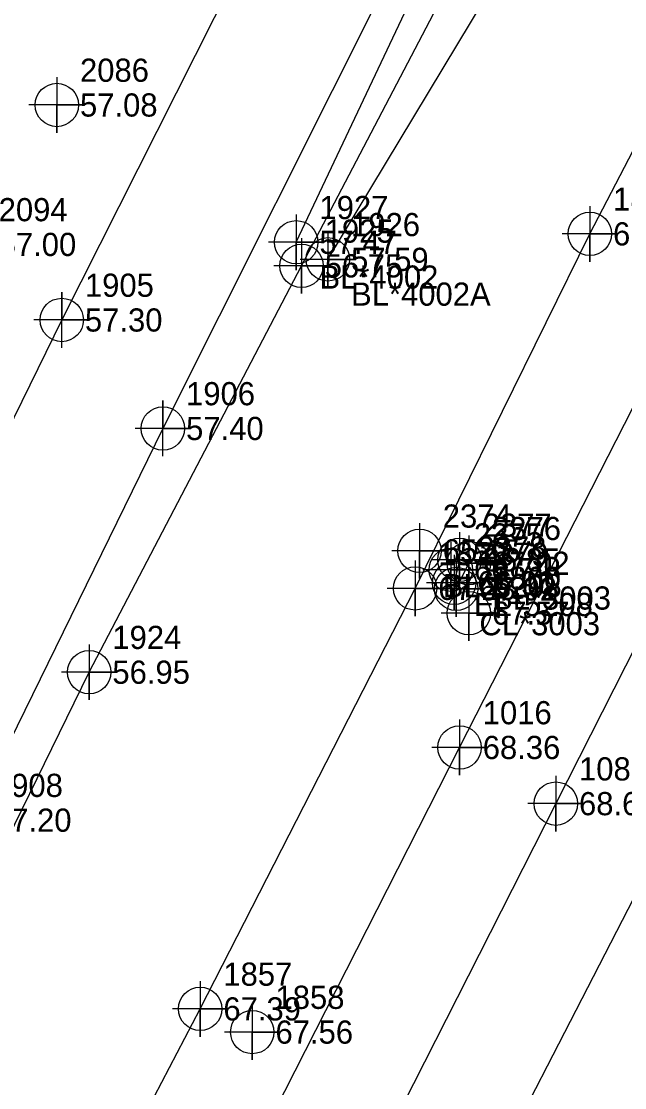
# Model space of a CAD drawing. Extents: x 2062781 to 2066835, y 358981 to 366501.
# Drawn here: x 2065986.1 to 2066051.2, y 365311.5 to 365426.5 of the extents above; entities that cross this region are included whole.
import ezdxf

# ---------------------------------------------------------------- set-up
doc = ezdxf.new("R2010")
doc.units = 0
for name, color, linetype in [('Exist DTM Breakline', 7, 'Continuous'), ('Exist DTM Breakline Cogo Elevation', 7, 'Continuous'), ('Exist DTM Breakline Cogo Number', 7, 'Continuous'), ('Exist DTM Breakline Cogo Point CELL', 7, 'Continuous'), ('Exist DTM Crownline', 7, 'Continuous'), ('Exist DTM Crownline Cogo Elevation', 7, 'Continuous'), ('Exist DTM Crownline Cogo Number', 7, 'Continuous'), ('Exist DTM Crownline Cogo Point CELL', 7, 'Continuous'), ('Exist DTM Regular Point CELL', 7, 'Continuous'), ('Exist DTM Regular Point Cogo Elevation', 7, 'Continuous'), ('Exist DTM Regular Point Cogo Number', 7, 'Continuous'), ('Exist DTM Ridgeline', 7, 'Continuous'), ('Exist DTM Ridgeline Cogo Comment', 7, 'Continuous'), ('Exist DTM Ridgeline Cogo Elevation', 7, 'Continuous'), ('Exist DTM Ridgeline Cogo Number', 7, 'Continuous'), ('Exist DTM Ridgeline Cogo Point CELL', 7, 'Continuous'), ('Exist Roads EOP', 7, 'Continuous'), ('Exist Roads EOP Cogo Elevation', 7, 'Continuous'), ('Exist Roads EOP Cogo Number', 7, 'Continuous'), ('Exist Roads EOP Cogo Point CELL', 7, 'Continuous'), ('Exist Roads EOP Other', 7, 'Continuous'), ('Exist Roads EOP Other Cogo Comment', 7, 'Continuous'), ('Exist Roads EOP Other Cogo Elevation', 7, 'Continuous'), ('Exist Roads EOP Other Cogo Number', 7, 'Continuous'), ('Exist Roads EOP Other Cogo Point CELL', 7, 'Continuous'), ('Exist Roads Soil', 7, 'Continuous'), ('Exist Roads Soil Cogo Elevation', 7, 'Continuous'), ('Exist Roads Soil Cogo Number', 7, 'Continuous'), ('Exist Roads Soil Cogo Point CELL', 7, 'Continuous'), ('Exist Structure Minor Pipes CMP 8 Inch Cogo Comment', 7, 'Continuous'), ('Exist Structure Minor Pipes CMP 8 Inch Cogo Elevation', 7, 'Continuous'), ('Exist Structure Minor Pipes CMP 8 Inch Cogo Number', 7, 'Continuous'), ('Exist Structure Minor Pipes CMP 8 Inch Cogo Point CELL', 7, 'Continuous')]:
    doc.layers.add(name, color=color, linetype=linetype)

msp = doc.modelspace()

# ---------------------------------------------------------------- linework, layer by layer
at = {"layer": 'Exist DTM Breakline'}
for points in [[(2065868.05, 365108.36), (2065887.64, 365147.12), (2065915.95, 365200.53), (2065942.89, 365253.9), (2065967.73, 365303.79), (2065993.42, 365356.29), (2066016.32, 365400.12), (2066036.88, 365439.43), (2066041.92, 365447.71), (2066050.86, 365465.06), (2066067.24, 365500.86), (2066099.12, 365559.9), (2066123.36, 365605.47), (2066146.63, 365650.17), (2066168.17, 365694.53), (2066191.6, 365739.7), (2066213.66, 365782.56), (2066222.79, 365799.42), (2066244.31, 365840.96), (2066263.98, 365879.71), (2066274.73, 365899.77), (2066289.91, 365926.14)], [(2065855.04, 365022.37), (2065881.96, 365075.62), (2065912.8, 365134.88), (2065934.54, 365180.29), (2065958.76, 365228.22), (2065982.22, 365275.67), (2066005.39, 365319.97), (2066028.56, 365365.33), (2066047.41, 365403.57), (2066072.23, 365451.4), (2066094.41, 365496.9), (2066117.74, 365542.01), (2066140.9, 365588.6), (2066164.03, 365634.27), (2066187.25, 365680.45), (2066209.45, 365725.39), (2066232.88, 365773.48), (2066256.9, 365819.9), (2066281.9, 365870.6), (2066303.63, 365917.65)]]:
    msp.add_lwpolyline(points, dxfattribs=at)
at = {"layer": 'Exist DTM Breakline Cogo Point CELL'}
for points in [[(2066047.41, 365406.57), (2066047.41, 365400.57), (2066047.41, 365403.57), (2066050.41, 365403.57), (2066044.41, 365403.57)], [(2066016.32, 365403.12), (2066016.32, 365397.12), (2066016.32, 365400.12), (2066019.32, 365400.12), (2066013.32, 365400.12)], [(2066028.56, 365368.33), (2066028.56, 365362.33), (2066028.56, 365365.33), (2066031.56, 365365.33), (2066025.56, 365365.33)], [(2065993.42, 365359.29), (2065993.42, 365353.29), (2065993.42, 365356.29), (2065996.42, 365356.29), (2065990.42, 365356.29)], [(2066005.39, 365322.97), (2066005.39, 365316.97), (2066005.39, 365319.97), (2066008.39, 365319.97), (2066002.39, 365319.97)]]:
    msp.add_lwpolyline(points, dxfattribs=at)
for centre in [(2066047.41, 365403.57), (2066016.32, 365400.12), (2066028.56, 365365.33), (2065993.42, 365356.29), (2066005.39, 365319.97)]:
    msp.add_circle(centre, 2.34, dxfattribs=at)
at = {"layer": 'Exist DTM Crownline'}
msp.add_lwpolyline([(2066259.93, 365768.45), (2066236.46, 365721.83), (2066212.74, 365674.94), (2066188.43, 365627.04), (2066165.89, 365582.58), (2066140.87, 365533.44), (2066118.2, 365488.77), (2066092.94, 365439.19), (2066070.01, 365393.95), (2066043.74, 365342.11), (2066018.93, 365293.26), (2065993.67, 365243.42), (2065971.81, 365200.42), (2065946.33, 365150.52), (2065922.58, 365103.71), (2065905.53, 365070.58)], dxfattribs=at)
at = {"layer": 'Exist DTM Crownline Cogo Point CELL'}
msp.add_lwpolyline([(2066043.74, 365345.11), (2066043.74, 365339.11), (2066043.74, 365342.11), (2066046.74, 365342.11), (2066040.74, 365342.11)], dxfattribs=at)
msp.add_circle((2066043.74, 365342.11), 2.34, dxfattribs=at)
at = {"layer": 'Exist DTM Regular Point CELL'}
for points in [[(2065989.93, 365420.47), (2065989.93, 365414.47), (2065989.93, 365417.47), (2065992.93, 365417.47), (2065986.93, 365417.47)], [(2066034.36, 365365.66), (2066034.36, 365359.66), (2066034.36, 365362.66), (2066037.36, 365362.66), (2066031.36, 365362.66)], [(2066011.01, 365320.47), (2066011.01, 365314.47), (2066011.01, 365317.47), (2066014.01, 365317.47), (2066008.01, 365317.47)]]:
    msp.add_lwpolyline(points, dxfattribs=at)
for centre in [(2065989.93, 365417.47), (2066034.36, 365362.66), (2066011.01, 365317.47)]:
    msp.add_circle(centre, 2.34, dxfattribs=at)
at = {"layer": 'Exist DTM Ridgeline'}
for points in [[(2066019.16, 365400.82), (2066040.85, 365436.86), (2066046.39, 365445.71), (2066051.08, 365463.73)], [(2066015.75, 365402.66), (2066034.4, 365442.14), (2066045.23, 365462.77)]]:
    msp.add_lwpolyline(points, dxfattribs=at)
at = {"layer": 'Exist DTM Ridgeline Cogo Point CELL'}
for points in [[(2066015.75, 365405.66), (2066015.75, 365399.66), (2066015.75, 365402.66), (2066018.75, 365402.66), (2066012.75, 365402.66)], [(2066019.16, 365403.82), (2066019.16, 365397.82), (2066019.16, 365400.82), (2066022.16, 365400.82), (2066016.16, 365400.82)]]:
    msp.add_lwpolyline(points, dxfattribs=at)
for centre in [(2066015.75, 365402.66), (2066019.16, 365400.82)]:
    msp.add_circle(centre, 2.34, dxfattribs=at)
at = {"layer": 'Exist Roads EOP'}
for points in [[(2065915.94, 365065.27), (2065933.36, 365098.82), (2065957.17, 365145.38), (2065982.11, 365194.68), (2066005.18, 365239.69), (2066029.75, 365288.41), (2066054.66, 365336.82), (2066080.34, 365387.56), (2066104, 365434.1), (2066129.47, 365484.53), (2066151.41, 365527.78), (2066176.77, 365577.49), (2066199.44, 365622.47), (2066223.79, 365669.83), (2066246.86, 365715.63), (2066270.89, 365762.9), (2066293.82, 365807.95), (2066320.12, 365859.56), (2066343.32, 365905.56), (2066367.61, 365952.85), (2066390.17, 365997), (2066402.7, 366021.61)], [(2065895.47, 365076.64), (2065912.52, 365110.74), (2065936.33, 365156.98), (2065961.28, 365206.57), (2065984.24, 365251.56), (2066009, 365300.19), (2066033.36, 365348.17), (2066059.15, 365398.75), (2066083.24, 365446.44), (2066108.75, 365496.71), (2066129.9, 365538.17), (2066155.81, 365588.96), (2066178.82, 365634.51), (2066203.21, 365682.83), (2066225.78, 365727.06), (2066250.38, 365775.43)]]:
    msp.add_lwpolyline(points, dxfattribs=at)
at = {"layer": 'Exist Roads EOP Cogo Point CELL'}
msp.add_lwpolyline([(2066033.36, 365351.17), (2066033.36, 365345.17), (2066033.36, 365348.17), (2066036.36, 365348.17), (2066030.36, 365348.17)], dxfattribs=at)
msp.add_circle((2066033.36, 365348.17), 2.34, dxfattribs=at)
at = {"layer": 'Exist Roads EOP Other'}
msp.add_lwpolyline([(2066034.36, 365368.04), (2066033.36, 365368.4), (2066032.78, 365365.93), (2066033, 365365.27), (2066034.36, 365368.04)], dxfattribs=at)
at = {"layer": 'Exist Roads EOP Other Cogo Point CELL'}
for points in [[(2066033.36, 365371.4), (2066033.36, 365365.4), (2066033.36, 365368.4), (2066036.36, 365368.4), (2066030.36, 365368.4)], [(2066034.36, 365371.04), (2066034.36, 365365.04), (2066034.36, 365368.04), (2066037.36, 365368.04), (2066031.36, 365368.04)], [(2066032.78, 365368.93), (2066032.78, 365362.93), (2066032.78, 365365.93), (2066035.78, 365365.93), (2066029.78, 365365.93)], [(2066033, 365368.27), (2066033, 365362.27), (2066033, 365365.27), (2066036, 365365.27), (2066030, 365365.27)]]:
    msp.add_lwpolyline(points, dxfattribs=at)
for centre in [(2066033.36, 365368.4), (2066034.36, 365368.04), (2066032.78, 365365.93), (2066033, 365365.27)]:
    msp.add_circle(centre, 2.34, dxfattribs=at)
at = {"layer": 'Exist Roads Soil'}
for points in [[(2066215.29, 365839.32), (2066193.73, 365794.71), (2066173.36, 365754.82), (2066151.9, 365712.15), (2066128.57, 365664.45), (2066106.14, 365619.43), (2066081.59, 365572.67), (2066059.21, 365527.79), (2066035.08, 365482.93), (2066013.05, 365439.11), (2065990.46, 365394.28), (2065968.89, 365350.32), (2065945.11, 365301.86), (2065924.05, 365258.93), (2065901.5, 365213.37), (2065875.73, 365164.13), (2065851.89, 365115.26)], [(2066231.09, 365831.39), (2066206.91, 365786.4), (2066187.29, 365747.66), (2066165.8, 365703.86), (2066142.43, 365657.92), (2066118.99, 365612.17), (2066093.77, 365564.44), (2066069.85, 365517.38), (2066046.67, 365471.42), (2066025.7, 365431.16), (2066001.37, 365382.58), (2065980.65, 365340.33), (2065956.3, 365292.54), (2065935.55, 365249.64), (2065912.26, 365204.19), (2065886.05, 365154.3), (2065862.37, 365109.95)]]:
    msp.add_lwpolyline(points, dxfattribs=at)
at = {"layer": 'Exist Roads Soil Cogo Point CELL'}
for points in [[(2065990.46, 365391.28), (2065990.46, 365397.28), (2065990.46, 365394.28), (2065993.46, 365394.28), (2065987.46, 365394.28)], [(2066001.37, 365379.58), (2066001.37, 365385.58), (2066001.37, 365382.58), (2066004.37, 365382.58), (2065998.37, 365382.58)]]:
    msp.add_lwpolyline(points, dxfattribs=at)
for centre in [(2065990.46, 365394.28), (2066001.37, 365382.58)]:
    msp.add_circle(centre, 2.34, dxfattribs=at)
at = {"layer": 'Exist Structure Minor Pipes CMP 8 Inch Cogo Point CELL'}
for points in [[(2066029.05, 365372.38), (2066029.05, 365366.38), (2066029.05, 365369.38), (2066032.05, 365369.38), (2066026.05, 365369.38)], [(2066032.41, 365370.34), (2066032.41, 365364.34), (2066032.41, 365367.34), (2066035.41, 365367.34), (2066029.41, 365367.34)]]:
    msp.add_lwpolyline(points, dxfattribs=at)
for centre in [(2066029.05, 365369.38), (2066032.41, 365367.34)]:
    msp.add_circle(centre, 2.34, dxfattribs=at)

# ---------------------------------------------------------------- texts
at = {"layer": 'Exist DTM Breakline Cogo Elevation'}
for s, p in [('67.38', (2066049.91, 365402.32)), ('56.75', (2066018.82, 365398.87)), ('67.23', (2066031.06, 365364.08)), ('56.95', (2065995.92, 365355.04)), ('67.39', (2066007.89, 365318.72))]:
    msp.add_text(s, height=2.5, dxfattribs=at).set_placement(p)
at = {"layer": 'Exist DTM Breakline Cogo Number'}
for s, p in [('1861', (2066049.91, 365406.07)), ('1925', (2066018.82, 365402.62)), ('1859', (2066031.06, 365367.83)), ('1924', (2065995.92, 365358.79)), ('1857', (2066007.89, 365322.47))]:
    msp.add_text(s, height=2.5, dxfattribs=at).set_placement(p)
at = {"layer": 'Exist DTM Crownline Cogo Elevation'}
msp.add_text('68.69', height=2.5, dxfattribs=at).set_placement((2066046.24, 365340.86))
at = {"layer": 'Exist DTM Crownline Cogo Number'}
msp.add_text('1086', height=2.5, dxfattribs=at).set_placement((2066046.24, 365344.61))
at = {"layer": 'Exist DTM Regular Point Cogo Elevation'}
for s, p in [('57.08', (2065992.43, 365416.22)), ('57.00', (2065983.66, 365401.18)), ('67.57', (2066036.86, 365361.41)), ('67.56', (2066013.51, 365316.22))]:
    msp.add_text(s, height=2.5, dxfattribs=at).set_placement(p)
at = {"layer": 'Exist DTM Regular Point Cogo Number'}
for s, p in [('2086', (2065992.43, 365419.97)), ('2094', (2065983.66, 365404.93)), ('1860', (2066036.86, 365365.16)), ('1858', (2066013.51, 365319.97))]:
    msp.add_text(s, height=2.5, dxfattribs=at).set_placement(p)
at = {"layer": 'Exist DTM Ridgeline Cogo Comment'}
for s, p in [('BL*4002', (2066018.25, 365397.66)), ('BL*4002A', (2066021.66, 365395.82))]:
    msp.add_text(s, height=2.5, dxfattribs=at).set_placement(p)
at = {"layer": 'Exist DTM Ridgeline Cogo Elevation'}
for s, p in [('57.47', (2066018.25, 365401.41)), ('57.59', (2066021.66, 365399.57))]:
    msp.add_text(s, height=2.5, dxfattribs=at).set_placement(p)
at = {"layer": 'Exist DTM Ridgeline Cogo Number'}
for s, p in [('1927', (2066018.25, 365405.16)), ('1926', (2066021.66, 365403.32))]:
    msp.add_text(s, height=2.5, dxfattribs=at).set_placement(p)
at = {"layer": 'Exist Roads EOP Cogo Elevation'}
msp.add_text('68.36', height=2.5, dxfattribs=at).set_placement((2066035.86, 365346.92))
at = {"layer": 'Exist Roads EOP Cogo Number'}
msp.add_text('1016', height=2.5, dxfattribs=at).set_placement((2066035.86, 365350.67))
at = {"layer": 'Exist Roads EOP Other Cogo Comment'}
for s, p in [('BL*3003', (2066036.86, 365363.04)), ('CL*3003', (2066035.5, 365360.27))]:
    msp.add_text(s, height=2.5, dxfattribs=at).set_placement(p)
at = {"layer": 'Exist Roads EOP Other Cogo Elevation'}
for s, p in [('66.85', (2066035.86, 365367.15)), ('67.02', (2066036.86, 365366.79)), ('66.90', (2066035.28, 365364.68)), ('67.02', (2066035.5, 365364.02))]:
    msp.add_text(s, height=2.5, dxfattribs=at).set_placement(p)
at = {"layer": 'Exist Roads EOP Other Cogo Number'}
for s, p in [('2377', (2066035.86, 365370.9)), ('2376', (2066036.86, 365370.54)), ('2378', (2066035.28, 365368.43)), ('2379', (2066035.5, 365367.77))]:
    msp.add_text(s, height=2.5, dxfattribs=at).set_placement(p)
at = {"layer": 'Exist Roads Soil Cogo Elevation'}
for s, p in [('57.30', (2065992.96, 365393.03)), ('57.40', (2066003.87, 365381.33)), ('57.20', (2065983.15, 365339.08))]:
    msp.add_text(s, height=2.5, dxfattribs=at).set_placement(p)
at = {"layer": 'Exist Roads Soil Cogo Number'}
for s, p in [('1905', (2065992.96, 365396.78)), ('1906', (2066003.87, 365385.08)), ('1908', (2065983.15, 365342.83))]:
    msp.add_text(s, height=2.5, dxfattribs=at).set_placement(p)
at = {"layer": 'Exist Structure Minor Pipes CMP 8 Inch Cogo Comment'}
for s, p in [('BL*5208', (2066031.55, 365364.38)), ('EL*5208', (2066034.91, 365362.34))]:
    msp.add_text(s, height=2.5, dxfattribs=at).set_placement(p)
at = {"layer": 'Exist Structure Minor Pipes CMP 8 Inch Cogo Elevation'}
for s, p in [('65.15', (2066031.55, 365368.13)), ('66.74', (2066034.91, 365366.09))]:
    msp.add_text(s, height=2.5, dxfattribs=at).set_placement(p)
at = {"layer": 'Exist Structure Minor Pipes CMP 8 Inch Cogo Number'}
for s, p in [('2374', (2066031.55, 365371.88)), ('2375', (2066034.91, 365369.84))]:
    msp.add_text(s, height=2.5, dxfattribs=at).set_placement(p)

doc.saveas('drawing.dxf')
